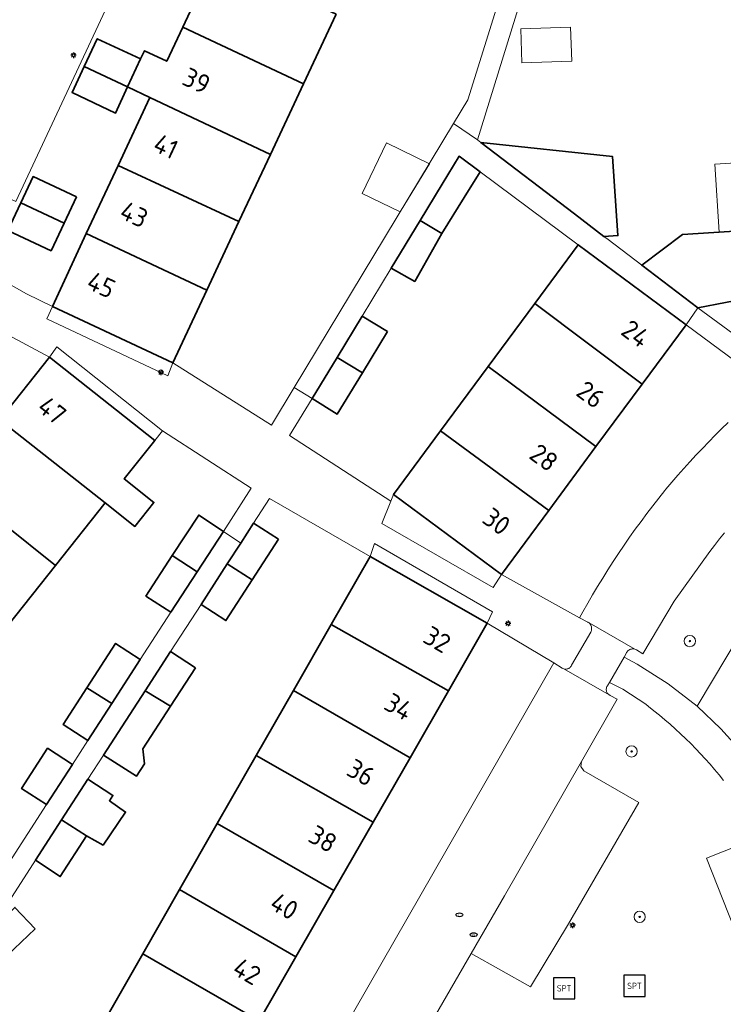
# Model space of a CAD drawing. Header units: metres. Extents: x 152610 to 160096, y 456114 to 462495.
# Tile 548 of 938: x 158813 to 158863, y 459795 to 459865. Entities that reach past the tile are written whole.
import ezdxf
from ezdxf.enums import TextEntityAlignment as Align

# ---------------------------------------------------------------- set-up
doc = ezdxf.new("R2010")
doc.units = ezdxf.units.M
doc.header["$LTSCALE"] = 0.5
doc.layers.get('0').update_dxf_attribs({"linetype": 'CONTINUOUS'})
for name, color, linetype, lineweight in [('B-PV-GR-BEPLANTING_CULTUUR_BOSPLANTSOEN-GV', 251, 'CONTINUOUS', 18), ('B-PV-GR-BEPLANTING_CULTUUR_HEESTERS-GV', 251, 'CONTINUOUS', 18), ('B-PV-GR-BOOM-S', 251, 'CONTINUOUS', 25), ('B-PV-IE-MEUBILAIR-S', 251, 'CONTINUOUS', 25), ('B-PV-IE-MEUBILAIR_WEGMEUBILAIR-S', 251, 'CONTINUOUS', 25), ('B-PV-OG-BEBOUWING-GV', 6, 'CONTINUOUS', 35), ('B-PV-OG-BEBOUWING-T18', 1, 'CONTINUOUS', 18), ('B-PV-OG-BEBOUWING_OVERBOUWING-GV', 251, 'CONTINUOUS', 18), ('B-PV-OG-BEBOUWING_SCHUUR-GV', 251, 'CONTINUOUS', 18), ('B-PV-OG-TERREIN_BEGROEID-GV', 251, 'CONTINUOUS', 18), ('B-PV-VH-HALFVERHARDING_GRAVEL-GV', 251, 'CONTINUOUS', 18), ('B-PV-VH-OPENVERHARDING_BETONSTRAATSTEEN-GV', 251, 'CONTINUOUS', 18), ('B-PV-VH-OPENVERHARDING_TEGEL-GV', 251, 'CONTINUOUS', 18)]:
    doc.layers.add(name, color=color, linetype=linetype, lineweight=lineweight)
doc.styles.add('NLCS-ISO', font='NLCS-ISO.ttf')
doc.styles.add('NLCS-ISO-M750-T18', font='NLCS-ISO.ttf', dxfattribs={"height": 1.35})

# ---------------------------------------------------------------- blocks, each defined once
blk = doc.blocks.new('SIE-MEUBILAIR_PAAL_LICHTMAST-SO')
for points in [[(-0.62, 0), (-1, 0)], [(-0.71, 0.71), (-0.44, 0.44)], [(0, 1), (0, 0.62)], [(0.44, 0.44), (0.71, 0.71)], [(1, 0), (0.62, 0)], [(-0.71, -0.71), (-0.44, -0.44)], [(0, -0.62), (0, -1)], [(0.44, -0.44), (0.71, -0.71)]]:
    blk.add_lwpolyline(points)
blk.add_circle((0, 0), 0.5)
blk = doc.blocks.new('SIE-MEUBILAIR_PUT_RIOOLPUT-SO')
blk.add_ellipse((0, 0), major_axis=(1.25, 0), ratio=0.54)
at = {"style": 'NLCS-ISO'}
blk.add_text('ri', height=0.75, dxfattribs=at).set_placement((-0.04, 0.07), align=Align.MIDDLE_CENTER)
blk = doc.blocks.new('SIE-WEG_SPEELTOESTEL-SO')
at = {"flags": 128}
blk.add_lwpolyline([(-3.75, -3.75), (3.75, -3.75), (3.75, 3.75), (-3.75, 3.75)], close=True, dxfattribs=at)
at = {"style": 'NLCS-ISO'}
blk.add_text('SPT', height=2.25, dxfattribs=at).set_placement((0, 0), align=Align.MIDDLE_CENTER)
blk = doc.blocks.new('SGR-BOOM_GBKN-SO')
at = {"linetype": 'ByBlock', "lineweight": 18}
h = blk.add_hatch(color=0, dxfattribs=at)
h.dxf.hatch_style = 1
edge = h.paths.add_edge_path()
edge.add_arc((0, 0), 0.25, 0, 360)
at = {"color": 0, "linetype": 'ByBlock', "lineweight": 18}
for radius in [2, 0.25]:
    blk.add_circle((0, 0), radius, dxfattribs=at)
at = {"color": 0, "linetype": 'ByBlock', "lineweight": 18, "style": 'NLCS-ISO'}
blk.add_attdef('SOORT', (2.5, 0), '', height=1.5, dxfattribs=at)

msp = doc.modelspace()

# ---------------------------------------------------------------- linework, layer by layer
at = {"layer": 'B-PV-GR-BEPLANTING_CULTUUR_BOSPLANTSOEN-GV', "flags": 128}
msp.add_lwpolyline([(158865.399, 459823.397), (158861.187, 459816.33), (158862.88, 459814.74), (158864.43, 459813.01)], dxfattribs=at)
at = {"layer": 'B-PV-GR-BEPLANTING_CULTUUR_HEESTERS-GV', "flags": 128}
for points in [[(158824.01, 459840.71), (158815.46, 459844.71), (158815.06, 459843.82), (158823.65, 459839.78)], [(158822.72, 459835.19), (158823.28, 459835.885), (158815.78, 459841.83), (158815.25, 459841.1)], [(158847.31, 459825.69), (158839.65, 459831.36), (158839.467, 459830.895), (158838.84, 459829.3), (158846.73, 459824.76)], [(158846.69, 459823.04), (158838.31, 459827.89), (158838.01, 459826.97), (158846.3, 459822.22)]]:
    msp.add_lwpolyline(points, close=True, dxfattribs=at)
at = {"layer": 'B-PV-OG-BEBOUWING-GV', "flags": 128}
for points in [[(158835.582, 459865.432), (158826.998, 459869.442), (158824.705, 459864.528), (158833.271, 459860.496)], [(158824.705, 459864.528), (158823.575, 459862.106), (158821.986, 459862.843), (158821.72, 459862.27), (158820.799, 459860.284), (158822.377, 459859.538), (158830.93, 459855.494), (158833.271, 459860.496)], [(158821.72, 459862.27), (158818.64, 459863.7), (158817.723, 459861.738), (158820.799, 459860.284)], [(158820.799, 459860.284), (158817.723, 459861.738), (158816.86, 459859.89), (158819.93, 459858.41)], [(158830.93, 459855.494), (158822.377, 459859.538), (158820.122, 459854.703), (158828.696, 459850.721)], [(158845.842, 459856.342), (158852.5, 459851.267), (158854.589, 459849.675), (158855.571, 459849.726), (158855.188, 459855.343)], [(158841.55, 459850.803), (158843.086, 459849.869), (158844.681, 459852.431), (158845.813, 459854.248), (158844.316, 459855.362), (158843.117, 459853.381)], [(158828.696, 459850.721), (158820.122, 459854.703), (158817.868, 459849.873), (158826.422, 459845.863)], [(158817.17, 459852.48), (158814.09, 459853.92), (158813.216, 459852.054), (158816.292, 459850.612)], [(158816.292, 459850.612), (158813.216, 459852.054), (158812.3, 459850.1), (158815.37, 459848.65)], [(158843.086, 459849.869), (158841.55, 459850.803), (158839.5, 459847.43), (158841.161, 459846.479)], [(158866.93, 459848.746), (158866.83, 459850.243), (158860.148, 459849.797), (158857.273, 459847.63), (158861.25, 459844.6), (158867.13, 459845.75), (158874.01, 459846.21), (158873.81, 459849.21)], [(158826.422, 459845.863), (158817.868, 459849.873), (158815.46, 459844.71), (158824.01, 459840.71)], [(158860.41, 459843.4), (158852.76, 459849.08), (158849.683, 459844.921), (158857.286, 459839.176)], [(158857.286, 459839.176), (158849.683, 459844.921), (158846.373, 459840.447), (158854.019, 459834.76)], [(158839.23, 459842.92), (158837.43, 459844.01), (158835.652, 459841.08), (158837.449, 459839.989)], [(158822.72, 459835.19), (158815.25, 459841.1), (158811.719, 459836.655), (158819.209, 459830.766), (158821.311, 459829.098), (158822.664, 459830.802), (158820.562, 459832.47)], [(158837.449, 459839.989), (158835.652, 459841.08), (158833.88, 459838.16), (158835.67, 459837.06)], [(158854.019, 459834.76), (158846.373, 459840.447), (158843, 459835.888), (158850.665, 459830.226)], [(158819.209, 459830.766), (158811.719, 459836.655), (158808.239, 459832.274), (158815.689, 459826.331)], [(158850.665, 459830.226), (158843, 459835.888), (158839.65, 459831.36), (158847.31, 459825.69)], [(158815.689, 459826.331), (158808.239, 459832.274), (158804.89, 459828.059), (158812.329, 459822.096)], [(158827.59, 459828.74), (158825.84, 459829.9), (158823.969, 459827.024), (158825.729, 459825.881)], [(158831.5, 459828.18), (158829.73, 459829.32), (158828.824, 459827.914), (158827.869, 459826.434), (158829.634, 459825.294)], [(158825.729, 459825.881), (158823.969, 459827.024), (158822.1, 459824.15), (158823.86, 459823.01)], [(158829.634, 459825.294), (158827.869, 459826.434), (158826.01, 459823.55), (158827.77, 459822.41)], [(158846.3, 459822.22), (158838.01, 459826.97), (158835.24, 459822.13), (158843.558, 459817.435)], [(158843.558, 459817.435), (158835.24, 459822.13), (158832.562, 459817.45), (158840.836, 459812.683)], [(158821.7, 459819.64), (158819.94, 459820.79), (158817.898, 459817.633), (158819.679, 459816.521)], [(158825.61, 459819.06), (158823.85, 459820.21), (158822.04, 459817.42), (158823.842, 459816.339)], [(158819.679, 459816.521), (158817.898, 459817.633), (158816.22, 459815.04), (158817.98, 459813.9)], [(158822.04, 459817.42), (158820.12, 459814.46), (158819.091, 459812.871), (158821.422, 459811.361), (158821.998, 459812.25), (158821.88, 459813.32), (158823.842, 459816.339)], [(158840.836, 459812.683), (158832.562, 459817.45), (158829.928, 459812.848), (158838.209, 459808.099)], [(158816.88, 459812.2), (158815.12, 459813.35), (158813.28, 459810.49), (158815.05, 459809.35)], [(158838.209, 459808.099), (158829.928, 459812.848), (158827.161, 459808.013), (158835.432, 459803.253)], [(158816.118, 459808.272), (158817.884, 459807.129), (158819.063, 459806.477), (158820.659, 459808.829), (158819.502, 459809.627), (158819.75, 459810.01), (158817.98, 459811.15)], [(158817.884, 459807.129), (158816.118, 459808.272), (158814.26, 459805.4), (158816.02, 459804.25)], [(158835.432, 459803.253), (158827.161, 459808.013), (158824.477, 459803.323), (158832.739, 459798.553)], [(158832.739, 459798.553), (158824.477, 459803.323), (158821.869, 459798.765), (158830.136, 459794.01)], [(158814.25, 459800.54), (158812.8, 459802.06), (158810.96, 459800.31), (158810.319, 459799.697), (158811.769, 459798.174)], [(158830.136, 459794.01), (158821.869, 459798.765), (158819.125, 459793.971), (158827.403, 459789.24)]]:
    msp.add_lwpolyline(points, close=True, dxfattribs=at)
at = {"layer": 'B-PV-OG-BEBOUWING_OVERBOUWING-GV', "flags": 128}
for points in [[(158842.201, 459854.83), (158839.157, 459856.302), (158837.425, 459852.722), (158840.138, 459851.41)], [(158866.73, 459851.74), (158866.508, 459855.07), (158862.453, 459854.805), (158862.769, 459849.972), (158866.83, 459850.243)]]:
    msp.add_lwpolyline(points, close=True, dxfattribs=at)
at = {"layer": 'B-PV-OG-BEBOUWING_SCHUUR-GV', "flags": 128}
msp.add_lwpolyline([(158852.297, 459862.1), (158852.215, 459864.519), (158848.69, 459864.4), (158848.771, 459861.981)], close=True, dxfattribs=at)
at = {"layer": 'B-PV-OG-TERREIN_BEGROEID-GV', "flags": 128}
for points in [[(158863.136, 459828.649), (158862.782, 459828.201), (158862.434, 459827.747), (158862.106, 459827.306), (158859.566, 459823.781), (158857.34, 459820.05), (158856.9, 459820.33), (158856.844, 459820.36), (158856.785, 459820.382), (158856.724, 459820.397), (158856.661, 459820.404), (158856.598, 459820.403), (158856.535, 459820.394), (158856.474, 459820.378), (158856.416, 459820.353), (158856.361, 459820.322), (158856.31, 459820.284), (158856.265, 459820.239), (158856.226, 459820.19), (158856.193, 459820.136), (158856.19, 459820.13), (158856.017, 459819.827), (158856.95, 459819.32), (158859.141, 459817.928), (158861.187, 459816.33), (158865.399, 459823.397)], [(158863.075, 459811.067), (158862.76, 459811.456), (158862.438, 459811.84), (158862.111, 459812.219), (158861.777, 459812.593), (158861.438, 459812.961), (158861.092, 459813.323), (158860.741, 459813.681), (158860.384, 459814.032), (158860.022, 459814.378), (158859.654, 459814.718), (158859.281, 459815.052), (158858.903, 459815.38), (158858.519, 459815.702), (158858.13, 459816.017), (158857.736, 459816.327), (158857.55, 459816.47), (158855.93, 459817.55), (158854.986, 459818.021), (158854.87, 459817.82), (158854.832, 459817.774), (158854.801, 459817.723), (158854.776, 459817.669), (158854.759, 459817.612), (158854.75, 459817.553), (158854.749, 459817.493), (158854.756, 459817.434), (158854.771, 459817.376), (158854.793, 459817.321), (158854.822, 459817.269), (158854.858, 459817.221), (158854.901, 459817.179), (158854.948, 459817.143), (158855, 459817.113), (158855.03, 459817.1), (158855.518, 459816.83), (158852.99, 459812.42), (158852.944, 459812.052), (158853.16, 459811.75), (158857.06, 459809.51), (158852.06, 459800.89), (158849.379, 459796.427), (158845.173, 459798.785), (158836.52, 459783.82)], [(158864.985, 459797.652), (158861.857, 459805.559), (158865.738, 459807.093)]]:
    msp.add_lwpolyline(points, dxfattribs=at)
at = {"layer": 'B-PV-VH-HALFVERHARDING_GRAVEL-GV', "flags": 128}
msp.add_lwpolyline([(158859.448, 459900.94), (158858.1, 459902.17), (158855.82, 459894.29), (158846.843, 459865.478), (158844.94, 459859.37), (158843.925, 459857.688), (158845.608, 459856.52), (158848.298, 459865.157), (158858.796, 459898.855)], close=True, dxfattribs=at)
at = {"layer": 'B-PV-VH-OPENVERHARDING_BETONSTRAATSTEEN-GV', "flags": 128}
for points in [[(158816.633, 459874.495), (158807.766, 459855.406), (158807.75, 459855.37), (158807.46, 459854.71), (158810.425, 459853.296), (158811.13, 459852.96), (158812.87, 459852.148), (158826.6, 459881.56)], [(158810.7, 459843.53), (158815.25, 459841.1), (158815.78, 459841.83), (158823.28, 459835.885), (158829.57, 459831.8), (158827.59, 459828.74), (158828.824, 459827.914), (158829.73, 459829.32), (158830.87, 459831.08), (158838.01, 459826.97), (158838.31, 459827.89), (158846.69, 459823.04), (158846.3, 459822.22), (158851.033, 459819.409), (158851.62, 459819.04), (158851.673, 459819.011), (158851.73, 459818.989), (158851.789, 459818.975), (158851.85, 459818.968), (158851.91, 459818.97), (158851.97, 459818.979), (158852.029, 459818.996), (158852.084, 459819.021), (158852.136, 459819.053), (158852.183, 459819.091), (158852.225, 459819.135), (158852.26, 459819.185), (158852.289, 459819.237), (158852.29, 459819.24), (158853.65, 459821.6), (158853.677, 459821.658), (158853.696, 459821.72), (158853.708, 459821.783), (158853.712, 459821.847), (158853.708, 459821.911), (158853.696, 459821.974), (158853.676, 459822.035), (158853.648, 459822.093), (158853.614, 459822.148), (158853.573, 459822.197), (158853.527, 459822.241), (158853.475, 459822.279), (158853.44, 459822.3), (158852.859, 459822.617), (158847.31, 459825.69), (158846.73, 459824.76), (158838.84, 459829.3), (158839.467, 459830.895), (158832.29, 459835.54), (158833.88, 459838.16), (158832.618, 459838.945), (158831.01, 459836.28), (158824.01, 459840.71), (158823.65, 459839.78), (158815.06, 459843.82), (158815.46, 459844.71), (158813.62, 459845.59), (158810.92, 459847.111)], [(158863.402, 459836.458), (158862.934, 459836.01), (158862.472, 459835.557), (158862.016, 459835.098), (158861.565, 459834.633), (158861.12, 459834.163), (158860.681, 459833.687), (158860.248, 459833.206), (158859.821, 459832.719), (158859.4, 459832.228), (158858.985, 459831.731), (158858.91, 459831.64), (158858.477, 459831.099), (158858.05, 459830.554), (158857.629, 459830.003), (158857.215, 459829.448), (158856.807, 459828.888), (158856.406, 459828.323), (158856.011, 459827.754), (158855.623, 459827.18), (158855.241, 459826.602), (158854.866, 459826.019), (158854.498, 459825.433), (158854.137, 459824.841), (158853.782, 459824.246), (158853.435, 459823.647), (158853.094, 459823.044), (158852.859, 459822.617), (158853.44, 459822.3), (158853.475, 459822.279), (158853.527, 459822.241), (158856.785, 459820.382), (158856.844, 459820.36), (158856.9, 459820.33), (158857.34, 459820.05), (158859.566, 459823.781), (158862.106, 459827.306), (158862.434, 459827.747), (158862.782, 459828.201), (158863.136, 459828.649)], [(158836.52, 459783.82), (158845.173, 459798.785), (158847.54, 459802.88), (158852.99, 459812.42), (158855.518, 459816.83), (158855.03, 459817.1), (158855, 459817.113), (158854.948, 459817.143), (158851.73, 459818.989), (158851.673, 459819.011), (158851.62, 459819.04), (158851.033, 459819.409), (158829.36, 459781.6)], [(158864.43, 459813.01), (158862.88, 459814.74), (158861.187, 459816.33), (158859.141, 459817.928), (158856.95, 459819.32), (158856.017, 459819.827), (158854.986, 459818.021), (158855.93, 459817.55), (158857.55, 459816.47), (158857.736, 459816.327), (158858.13, 459816.017), (158858.519, 459815.702), (158858.903, 459815.38), (158859.281, 459815.052), (158859.654, 459814.718), (158860.022, 459814.378), (158860.384, 459814.032), (158860.741, 459813.681), (158861.092, 459813.323), (158861.438, 459812.961), (158861.777, 459812.593), (158862.111, 459812.219), (158862.438, 459811.84), (158862.76, 459811.456), (158863.075, 459811.067)], [(158865.738, 459807.093), (158861.857, 459805.559), (158864.985, 459797.652)]]:
    msp.add_lwpolyline(points, dxfattribs=at)
for points in [[(158867.53, 459839.99), (158861.25, 459844.6), (158860.41, 459843.4), (158866.32, 459839.02)], [(158854.87, 459817.82), (158854.986, 459818.021), (158856.017, 459819.827), (158856.19, 459820.13), (158856.193, 459820.136), (158856.226, 459820.19), (158856.265, 459820.239), (158856.31, 459820.284), (158856.361, 459820.322), (158856.416, 459820.353), (158856.474, 459820.378), (158856.535, 459820.394), (158856.598, 459820.403), (158856.661, 459820.404), (158856.724, 459820.397), (158856.785, 459820.382), (158853.527, 459822.241), (158853.573, 459822.197), (158853.614, 459822.148), (158853.648, 459822.093), (158853.676, 459822.035), (158853.696, 459821.974), (158853.708, 459821.911), (158853.712, 459821.847), (158853.708, 459821.783), (158853.696, 459821.72), (158853.677, 459821.658), (158853.65, 459821.6), (158852.29, 459819.24), (158852.289, 459819.237), (158852.26, 459819.185), (158852.225, 459819.135), (158852.183, 459819.091), (158852.136, 459819.053), (158852.084, 459819.021), (158852.029, 459818.996), (158851.97, 459818.979), (158851.91, 459818.97), (158851.85, 459818.968), (158851.789, 459818.975), (158851.73, 459818.989), (158854.948, 459817.143), (158854.901, 459817.179), (158854.858, 459817.221), (158854.822, 459817.269), (158854.793, 459817.321), (158854.771, 459817.376), (158854.756, 459817.434), (158854.749, 459817.493), (158854.75, 459817.553), (158854.759, 459817.612), (158854.776, 459817.669), (158854.801, 459817.723), (158854.832, 459817.774)], [(158852.944, 459812.052), (158852.99, 459812.42), (158847.54, 459802.88), (158845.173, 459798.785), (158849.379, 459796.427), (158852.06, 459800.89), (158857.06, 459809.51), (158853.16, 459811.75)]]:
    msp.add_lwpolyline(points, close=True, dxfattribs=at)
at = {"layer": 'B-PV-VH-OPENVERHARDING_TEGEL-GV', "flags": 128}
msp.add_lwpolyline([(158832.618, 459838.945), (158833.88, 459838.16), (158835.652, 459841.08), (158837.43, 459844.01), (158839.5, 459847.43), (158841.55, 459850.803), (158843.117, 459853.381), (158844.316, 459855.362), (158845.813, 459854.248), (158852.76, 459849.08), (158860.41, 459843.4), (158861.25, 459844.6), (158857.273, 459847.63), (158854.886, 459849.449), (158854.589, 459849.675), (158852.5, 459851.267), (158845.842, 459856.342), (158845.608, 459856.52), (158843.925, 459857.688)], close=True, dxfattribs=at)
msp.add_lwpolyline([(158812.39, 459802.5), (158814.26, 459805.4), (158816.118, 459808.272), (158817.98, 459811.15), (158819.091, 459812.871), (158820.12, 459814.46), (158822.04, 459817.42), (158823.85, 459820.21), (158826.01, 459823.55), (158827.869, 459826.434), (158828.824, 459827.914), (158827.59, 459828.74), (158825.729, 459825.881), (158823.86, 459823.01), (158821.7, 459819.64), (158819.679, 459816.521), (158817.98, 459813.9), (158816.88, 459812.2), (158815.05, 459809.35), (158809.73, 459801.13)], dxfattribs=at)

# ---------------------------------------------------------------- block references
at = {"layer": 'B-PV-GR-BOOM-S', "xscale": 0.2, "yscale": 0.2, "zscale": 0.2}
for p in [(158860.68, 459820.96), (158856.55, 459813.13), (158857.12, 459801.39)]:
    msp.add_blockref('SGR-BOOM_GBKN-SO', p, dxfattribs=at)
at = {"layer": 'B-PV-IE-MEUBILAIR-S', "xscale": 0.2, "yscale": 0.2, "zscale": 0.2}
for name, p in [('SIE-MEUBILAIR_PAAL_LICHTMAST-SO', (158816.96, 459862.522)), ('SIE-MEUBILAIR_PAAL_LICHTMAST-SO', (158823.163, 459840.03)), ('SIE-MEUBILAIR_PAAL_LICHTMAST-SO', (158847.783, 459822.216)), ('SIE-MEUBILAIR_PUT_RIOOLPUT-SO', (158844.332, 459801.531)), ('SIE-MEUBILAIR_PAAL_LICHTMAST-SO', (158852.362, 459800.79)), ('SIE-MEUBILAIR_PUT_RIOOLPUT-SO', (158845.339, 459800.12))]:
    msp.add_blockref(name, p, dxfattribs=at)
at = {"layer": 'B-PV-IE-MEUBILAIR_WEGMEUBILAIR-S', "xscale": 0.2, "yscale": 0.2, "zscale": 0.2}
for p in [(158851.761, 459796.317), (158856.751, 459796.494)]:
    msp.add_blockref('SIE-WEG_SPEELTOESTEL-SO', p, dxfattribs=at)

# ---------------------------------------------------------------- texts
at = {"layer": 'B-PV-OG-BEBOUWING-T18', "style": 'NLCS-ISO-M750-T18'}
for s, rotation, p in [('39', 335.1, (158825.69, 459860.716)), ('41', 335, (158823.515, 459856.064)), ('43', 335, (158821.26, 459851.231)), ('45', 335, (158818.93, 459846.235)), ('24', 323.5, (158856.838, 459842.775)), ('26', 323.5, (158853.643, 459838.455)), ('47', 321.6, (158815.442, 459837.322)), ('28', 323.5, (158850.332, 459833.98)), ('30', 323.5, (158846.978, 459829.445)), ('32', 330.2, (158842.76, 459821.07)), ('34', 330.2, (158840.028, 459816.302)), ('36', 330.2, (158837.353, 459811.634)), ('38', 330.2, (158834.651, 459806.919)), ('40', 330.2, (158831.916, 459802.146)), ('42', 330.2, (158829.268, 459797.524))]:
    msp.add_text(s, height=1.35, rotation=rotation, dxfattribs=at).set_placement(p, align=Align.MIDDLE)

doc.saveas('drawing.dxf')
